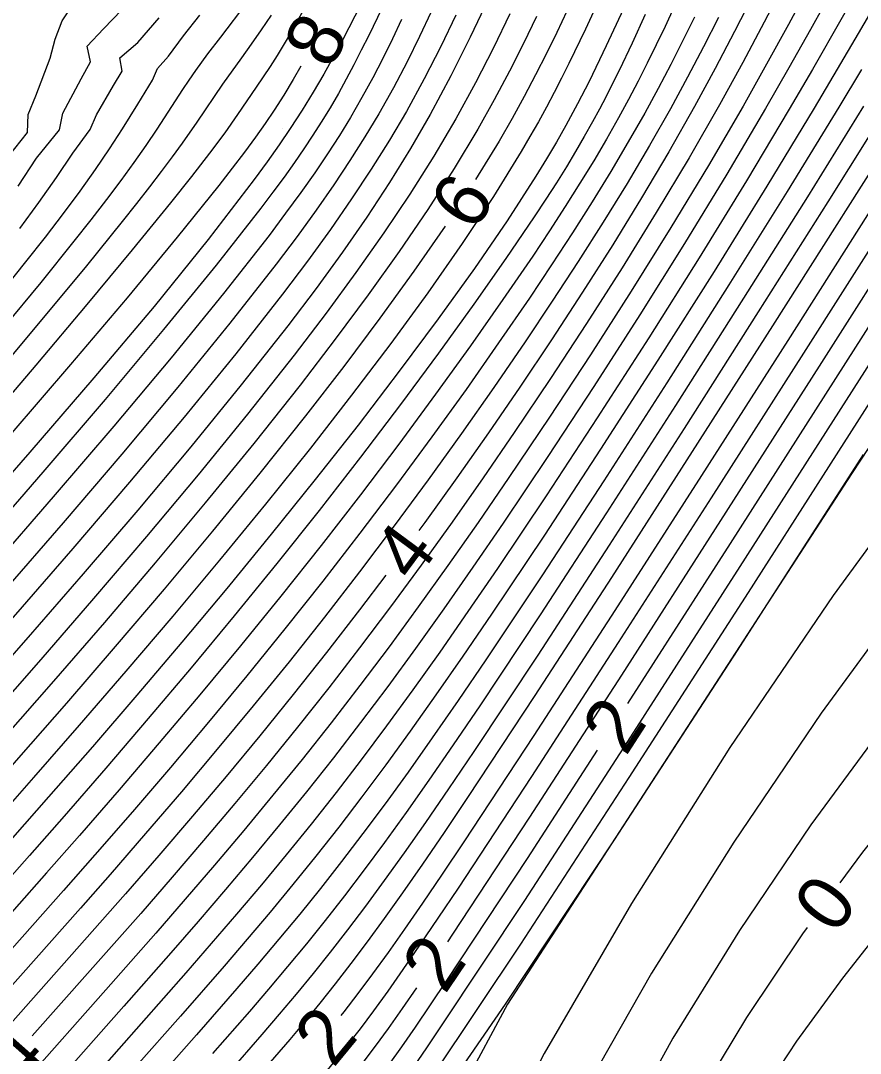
# Model space of a CAD drawing. Extents: x 2602990 to 2605851, y 618069 to 619180.
# Drawn here: x 2603780.56 to 2603810.8, y 618266.69 to 618303.87 of the extents above; entities that cross this region are included whole.
import ezdxf

# ---------------------------------------------------------------- set-up
doc = ezdxf.new("R2010")
doc.units = 0
for name, color, linetype in [('DTM Contours Major', 7, 'Continuous'), ('DTM Contours Major Text', 7, 'Continuous'), ('DTM Contours Minor', 7, 'Continuous'), ('DTM Contours Minor Text', 7, 'Continuous'), ('Exist DTM Breakline', 7, 'Continuous'), ('Exist DTM QL2 LIDAR Elevation Point', 7, 'Continuous')]:
    doc.layers.add(name, color=color, linetype=linetype)

msp = doc.modelspace()

# ---------------------------------------------------------------- linework, layer by layer
at = {"layer": 'DTM Contours Major'}
for points in [[(2603809.624, 618306.349), (2603808.211, 618303.726), (2603807.428, 618302.299), (2603806.582, 618300.797), (2603805.33, 618298.654), (2603803.976, 618296.418), (2603802.55, 618294.135), (2603801.083, 618291.845), (2603799.605, 618289.592), (2603798.145, 618287.42), (2603797.035, 618285.802), (2603795.949, 618284.253), (2603794.883, 618282.764), (2603793.83, 618281.328), (2603792.785, 618279.939), (2603791.743, 618278.59), (2603790.698, 618277.271), (2603789.651, 618275.981), (2603788.601, 618274.715), (2603787.548, 618273.469), (2603786.492, 618272.239), (2603785.432, 618271.022), (2603783.63, 618268.977), (2603780.766, 618265.743)], [(2603817.621, 618304.401), (2603817.226, 618303.806), (2603816.327, 618302.422), (2603812.574, 618296.538), (2603809.323, 618291.437), (2603805.771, 618285.877), (2603802.198, 618280.311), (2603798.885, 618275.194), (2603796.113, 618270.978), (2603795.936, 618270.712)], [(2603799.143, 618304.023), (2603798.672, 618303.048), (2603798.167, 618302.046), (2603797.621, 618301.018), (2603797.027, 618299.961), (2603796.173, 618298.542), (2603795.228, 618297.076), (2603794.198, 618295.562), (2603793.085, 618294.003), (2603791.894, 618292.4), (2603790.628, 618290.752), (2603788.962, 618288.652), (2603787.215, 618286.511), (2603785.412, 618284.354), (2603783.582, 618282.206), (2603781.751, 618280.091), (2603779.946, 618278.035), (2603778.464, 618276.364), (2603772.849, 618270.086), (2603771.508, 618268.572), (2603770.212, 618267.092), (2603768.935, 618265.612)], [(2603779.812, 618291.299), (2603781.457, 618293.253), (2603782.943, 618295.048), (2603784.232, 618296.64), (2603784.744, 618297.285), (2603785.211, 618297.883), (2603785.638, 618298.442), (2603786.028, 618298.964), (2603786.387, 618299.456), (2603786.917, 618300.211), (2603787.85, 618301.584), (2603788.526, 618302.533), (2603788.879, 618303.026), (2603789.236, 618303.537), (2603789.597, 618304.072)], [(2603811.978, 618271.704), (2603810.161, 618269.396), (2603808.509, 618267.125), (2603807.009, 618264.846), (2603805.645, 618262.509), (2603804.404, 618260.069), (2603803.269, 618257.478), (2603801.884, 618253.698), (2603800.661, 618249.718), (2603799.593, 618245.703), (2603798.672, 618241.817)], [(2603794.816, 618269.055), (2603794.299, 618268.304), (2603793.795, 618267.59), (2603793.329, 618266.946), (2603792.893, 618266.362)]]:
    msp.add_lwpolyline(points, dxfattribs=at)
at = {"layer": 'DTM Contours Minor'}
for points in [[(2603809.397, 618307.753), (2603807.345, 618303.817), (2603806.568, 618302.361), (2603805.733, 618300.845), (2603804.634, 618298.933), (2603803.457, 618296.967), (2603802.222, 618294.971), (2603800.945, 618292.97), (2603799.646, 618290.986), (2603798.342, 618289.044), (2603797.219, 618287.408), (2603796.103, 618285.817), (2603794.992, 618284.27), (2603793.883, 618282.762), (2603792.773, 618281.289), (2603791.659, 618279.849), (2603790.538, 618278.436), (2603789.412, 618277.05), (2603788.283, 618275.689), (2603787.151, 618274.35), (2603786.019, 618273.032), (2603784.887, 618271.731), (2603782.975, 618269.563), (2603780.983, 618267.316)], [(2603810.414, 618306.09), (2603809.009, 618303.556), (2603808.233, 618302.172), (2603807.392, 618300.703), (2603805.997, 618298.344), (2603804.471, 618295.846), (2603802.858, 618293.276), (2603801.202, 618290.698), (2603799.548, 618288.178), (2603797.94, 618285.783), (2603796.852, 618284.195), (2603795.801, 618282.693), (2603794.781, 618281.266), (2603793.785, 618279.904), (2603792.804, 618278.597), (2603791.833, 618277.336), (2603790.862, 618276.109), (2603789.892, 618274.913), (2603788.919, 618273.74), (2603787.944, 618272.586), (2603786.962, 618271.444), (2603785.974, 618270.308), (2603784.281, 618268.386), (2603781.555, 618265.305)], [(2603811.216, 618305.865), (2603809.078, 618302.113), (2603808.245, 618300.68), (2603806.702, 618298.101), (2603804.994, 618295.327), (2603803.183, 618292.451), (2603801.328, 618289.567), (2603799.492, 618286.767), (2603797.736, 618284.147), (2603796.673, 618282.593), (2603795.659, 618281.14), (2603794.686, 618279.775), (2603793.745, 618278.485), (2603792.828, 618277.259), (2603791.925, 618276.084), (2603791.027, 618274.948), (2603790.132, 618273.843), (2603789.236, 618272.762), (2603788.336, 618271.697), (2603787.429, 618270.642), (2603786.511, 618269.588), (2603784.101, 618266.855), (2603782.344, 618264.866)], [(2603812.065, 618305.71), (2603810.72, 618303.41), (2603809.964, 618302.118), (2603809.136, 618300.718), (2603807.435, 618297.909), (2603805.534, 618294.843), (2603803.512, 618291.644), (2603801.451, 618288.438), (2603799.428, 618285.35), (2603797.526, 618282.505), (2603796.494, 618280.993), (2603795.521, 618279.593), (2603794.597, 618278.291), (2603793.712, 618277.074), (2603792.856, 618275.927), (2603792.02, 618274.837), (2603791.193, 618273.788), (2603790.372, 618272.772), (2603789.55, 618271.78), (2603788.725, 618270.804), (2603787.891, 618269.834), (2603786.316, 618268.032), (2603783.133, 618264.426)], [(2603801.485, 618304.818), (2603800.901, 618303.56), (2603800.309, 618302.332), (2603800.045, 618301.805), (2603799.776, 618301.281), (2603799.498, 618300.757), (2603799.209, 618300.23), (2603798.907, 618299.697), (2603798.59, 618299.154), (2603797.593, 618297.542), (2603796.468, 618295.846), (2603795.231, 618294.077), (2603793.897, 618292.252), (2603792.481, 618290.383), (2603791, 618288.485), (2603789.381, 618286.465), (2603787.723, 618284.442), (2603786.041, 618282.432), (2603784.353, 618280.449), (2603782.675, 618278.506), (2603781.024, 618276.62), (2603779.665, 618275.084)], [(2603806.923, 618304.748), (2603806.274, 618303.474), (2603805.58, 618302.147), (2603804.835, 618300.775), (2603803.913, 618299.153), (2603802.927, 618297.491), (2603801.887, 618295.801), (2603800.803, 618294.095), (2603799.684, 618292.384), (2603798.542, 618290.68), (2603797.412, 618289.033), (2603796.27, 618287.406), (2603795.115, 618285.8), (2603794.904, 618285.513)], [(2603792.813, 618304.455), (2603792.166, 618303.19), (2603791.482, 618301.949), (2603791.1, 618301.297), (2603790.7, 618300.648), (2603790.274, 618299.99), (2603789.873, 618299.398), (2603789.442, 618298.786), (2603788.976, 618298.146), (2603787.318, 618295.986), (2603785.369, 618293.583), (2603783.204, 618291.008), (2603780.9, 618288.335), (2603778.532, 618285.639), (2603776.175, 618282.992), (2603774.251, 618280.848), (2603768.92, 618274.939), (2603767.314, 618273.143), (2603765.806, 618271.433), (2603764.832, 618270.312), (2603763.895, 618269.212), (2603762.983, 618268.118), (2603762.084, 618267.011), (2603761.186, 618265.873)], [(2603797.395, 618304.638), (2603796.751, 618303.271), (2603796.06, 618301.882), (2603795.315, 618300.487), (2603794.609, 618299.264), (2603793.85, 618298.039), (2603793.033, 618296.798), (2603792.154, 618295.533), (2603791.207, 618294.233), (2603790.188, 618292.887), (2603788.509, 618290.754), (2603786.695, 618288.528), (2603784.784, 618286.248), (2603782.817, 618283.95), (2603780.833, 618281.672), (2603778.872, 618279.45), (2603777.265, 618277.646), (2603772.704, 618272.566), (2603771.269, 618270.961), (2603769.876, 618269.388), (2603768.67, 618268.009), (2603767.491, 618266.64)], [(2603779.897, 618298.693), (2603780.812, 618299.846), (2603780.832, 618300.489), (2603781.106, 618301.169), (2603781.631, 618302.519), (2603781.812, 618303.199), (2603782.061, 618303.867), (2603782.58, 618304.654)], [(2603779.967, 618292.832), (2603781.304, 618294.449), (2603782.496, 618295.926), (2603783.106, 618296.702), (2603783.667, 618297.429), (2603784.181, 618298.114), (2603784.652, 618298.76), (2603785.085, 618299.375), (2603785.483, 618299.963), (2603786.405, 618301.386), (2603786.635, 618301.732), (2603786.873, 618302.078), (2603787.308, 618302.676), (2603787.768, 618303.281), (2603788.721, 618304.524)], [(2603780.474, 618297.914), (2603781.137, 618298.924), (2603781.968, 618299.936), (2603782.083, 618300.544), (2603782.741, 618301.779), (2603783.075, 618302.39), (2603782.954, 618302.949), (2603783.55, 618303.579), (2603784.538, 618304.599)], [(2603815.93, 618304.539), (2603815.403, 618303.726), (2603814.202, 618301.84), (2603811.066, 618296.885), (2603808.187, 618292.355), (2603805.083, 618287.493), (2603801.965, 618282.638), (2603799.043, 618278.13), (2603796.527, 618274.308), (2603795.746, 618273.143), (2603795.038, 618272.1), (2603794.391, 618271.164), (2603793.794, 618270.32), (2603793.237, 618269.553), (2603792.71, 618268.847), (2603792.202, 618268.188), (2603792.091, 618268.049)], [(2603795.352, 618304.184), (2603794.931, 618303.294), (2603794.478, 618302.384), (2603793.991, 618301.457), (2603793.464, 618300.517), (2603792.964, 618299.682), (2603792.425, 618298.831), (2603791.841, 618297.956), (2603791.207, 618297.049), (2603790.517, 618296.101), (2603789.765, 618295.103), (2603788.097, 618292.974), (2603786.224, 618290.675), (2603784.204, 618288.263), (2603782.091, 618285.793), (2603779.942, 618283.322), (2603777.813, 618280.906), (2603776.072, 618278.951), (2603771.191, 618273.515), (2603769.686, 618271.83), (2603768.244, 618270.201), (2603767.129, 618268.923), (2603766.048, 618267.663), (2603764.993, 618266.407)], [(2603796.24, 618304.065), (2603795.695, 618302.938), (2603795.102, 618301.78), (2603794.458, 618300.605), (2603793.848, 618299.568), (2603793.191, 618298.519), (2603792.483, 618297.45), (2603791.718, 618296.351), (2603790.89, 618295.212), (2603789.995, 618294.024), (2603788.309, 618291.875), (2603786.458, 618289.601), (2603784.489, 618287.249), (2603782.447, 618284.863), (2603780.382, 618282.488), (2603778.338, 618280.171), (2603776.665, 618278.293), (2603771.947, 618273.038), (2603770.477, 618271.394), (2603769.06, 618269.794), (2603767.899, 618268.465), (2603766.769, 618267.151), (2603765.665, 618265.839)], [(2603798.186, 618304.119), (2603797.59, 618302.891), (2603796.942, 618301.628), (2603796.237, 618300.341), (2603795.442, 618298.992), (2603794.578, 618297.623), (2603793.645, 618296.228), (2603792.641, 618294.802), (2603791.565, 618293.338), (2603790.415, 618291.83), (2603788.736, 618289.704), (2603786.951, 618287.515), (2603785.092, 618285.293), (2603783.193, 618283.07), (2603781.287, 618280.875), (2603779.406, 618278.737), (2603777.862, 618277.001), (2603773.458, 618272.089), (2603772.059, 618270.523), (2603770.692, 618268.98), (2603769.44, 618267.55), (2603768.213, 618266.126)], [(2603805.7, 618303.988), (2603805.16, 618302.927), (2603804.584, 618301.83), (2603803.968, 618300.701), (2603803.212, 618299.373), (2603802.404, 618298.011), (2603801.548, 618296.621), (2603800.648, 618295.204), (2603799.707, 618293.766), (2603798.731, 618292.308), (2603797.603, 618290.662), (2603796.438, 618289.005), (2603795.242, 618287.342), (2603794.019, 618285.682), (2603792.773, 618284.032), (2603791.509, 618282.398), (2603790.229, 618280.785), (2603788.94, 618279.198), (2603787.647, 618277.638), (2603786.353, 618276.107), (2603785.065, 618274.605), (2603783.786, 618273.136), (2603782.719, 618271.922), (2603778.391, 618267.046)], [(2603803.052, 618304.087), (2603802.583, 618303.065), (2603802.116, 618302.08), (2603801.884, 618301.607), (2603801.649, 618301.142), (2603801.409, 618300.682), (2603801.161, 618300.223), (2603800.864, 618299.694), (2603800.55, 618299.157), (2603800.216, 618298.606), (2603799.859, 618298.035), (2603799.476, 618297.439), (2603799.063, 618296.812), (2603798.042, 618295.308), (2603796.883, 618293.659), (2603795.608, 618291.897), (2603794.24, 618290.052), (2603792.801, 618288.156), (2603791.311, 618286.24), (2603789.79, 618284.329), (2603788.251, 618282.438), (2603786.704, 618280.574), (2603785.161, 618278.747), (2603783.632, 618276.963), (2603782.126, 618275.232), (2603780.883, 618273.819), (2603778.44, 618271.07)], [(2603793.57, 618304.313), (2603793.098, 618303.336), (2603792.833, 618302.803), (2603792.565, 618302.281), (2603792.291, 618301.766), (2603792.006, 618301.252), (2603791.706, 618300.736), (2603791.387, 618300.213), (2603791.087, 618299.743), (2603790.767, 618299.261), (2603790.423, 618298.762), (2603790.051, 618298.241), (2603789.651, 618297.695), (2603789.217, 618297.118), (2603787.609, 618295.066), (2603785.714, 618292.746), (2603783.606, 618290.236), (2603781.36, 618287.617), (2603779.052, 618284.967)], [(2603790.803, 618304.347), (2603790.314, 618303.474), (2603790.053, 618303.034), (2603789.797, 618302.618), (2603789.544, 618302.222), (2603789.049, 618301.474), (2603788.374, 618300.486), (2603787.913, 618299.836), (2603787.363, 618299.096), (2603786.72, 618298.263), (2603785.959, 618297.306), (2603784.58, 618295.614), (2603782.944, 618293.646), (2603781.109, 618291.471), (2603779.131, 618289.156)], [(2603804.09, 618304.339), (2603803.773, 618303.664), (2603803.455, 618302.999), (2603803.132, 618302.341), (2603802.8, 618301.687), (2603802.457, 618301.031), (2603802.099, 618300.371), (2603801.664, 618299.604), (2603801.202, 618298.82), (2603800.708, 618298.014), (2603800.179, 618297.178), (2603799.613, 618296.307), (2603799.004, 618295.395), (2603797.933, 618293.83), (2603796.761, 618292.164), (2603795.504, 618290.422), (2603794.178, 618288.627), (2603792.798, 618286.803), (2603791.381, 618284.973), (2603789.938, 618283.156), (2603788.481, 618281.362), (2603787.018, 618279.597), (2603785.558, 618277.867), (2603784.11, 618276.177), (2603782.68, 618274.534), (2603781.496, 618273.187), (2603779.156, 618270.552)], [(2603779.669, 618293.845), (2603780.756, 618295.191), (2603781.456, 618296.08), (2603782.104, 618296.926), (2603782.704, 618297.733), (2603783.257, 618298.507), (2603783.765, 618299.25), (2603784.233, 618299.97), (2603784.781, 618300.859), (2603785.315, 618301.728), (2603785.492, 618302.143), (2603785.884, 618302.587), (2603786.431, 618303.326), (2603787.02, 618304.067)], [(2603804.828, 618303.994), (2603804.413, 618303.152), (2603803.978, 618302.297), (2603803.521, 618301.426), (2603803.038, 618300.539), (2603802.448, 618299.502), (2603801.818, 618298.439), (2603801.148, 618297.349), (2603800.437, 618296.229), (2603799.684, 618295.074), (2603798.887, 618293.883), (2603797.779, 618292.266), (2603796.605, 618290.596), (2603795.375, 618288.888), (2603794.098, 618287.157), (2603792.784, 618285.418), (2603791.443, 618283.685), (2603790.082, 618281.97), (2603788.709, 618280.279), (2603787.332, 618278.617), (2603785.956, 618276.986), (2603784.587, 618275.391), (2603783.234, 618273.835), (2603782.108, 618272.556), (2603779.871, 618270.034)], [(2603802.279, 618304.298), (2603801.654, 618302.959), (2603801.033, 618301.68), (2603800.623, 618300.881), (2603800.201, 618300.098), (2603799.861, 618299.499), (2603799.503, 618298.891), (2603799.121, 618298.267), (2603798.085, 618296.666), (2603796.906, 618294.947), (2603795.603, 618293.133), (2603794.199, 618291.247), (2603792.716, 618289.312), (2603791.174, 618287.353), (2603789.591, 618285.387), (2603787.985, 618283.431), (2603786.367, 618281.496), (2603784.75, 618279.592), (2603783.146, 618277.731), (2603781.569, 618275.924), (2603780.269, 618274.451)], [(2603814.724, 618303.992), (2603814.1, 618303.033), (2603812.671, 618300.798), (2603807.642, 618292.889), (2603804.749, 618288.355), (2603801.838, 618283.82), (2603799.084, 618279.572), (2603796.662, 618275.9), (2603795.812, 618274.637), (2603795.035, 618273.5), (2603794.321, 618272.476), (2603793.66, 618271.547), (2603793.041, 618270.701), (2603792.455, 618269.921), (2603791.891, 618269.192), (2603791.341, 618268.503), (2603790.799, 618267.842), (2603790.255, 618267.195), (2603789.704, 618266.551), (2603788.641, 618265.33), (2603785.721, 618262.001), (2603784.28, 618260.339)], [(2603816.586, 618304.186), (2603816.107, 618303.451), (2603815.011, 618301.736), (2603811.82, 618296.71), (2603808.755, 618291.894), (2603805.428, 618286.685), (2603802.083, 618281.477), (2603798.965, 618276.664), (2603796.318, 618272.638), (2603795.592, 618271.554), (2603794.933, 618270.583), (2603794.333, 618269.713), (2603793.782, 618268.931), (2603793.27, 618268.224), (2603792.789, 618267.578), (2603792.328, 618266.981), (2603791.879, 618266.421), (2603791.432, 618265.883), (2603790.977, 618265.356), (2603790.506, 618264.827), (2603790.009, 618264.282), (2603789.088, 618263.297), (2603786.807, 618260.9), (2603786.356, 618260.422)], [(2603800.231, 618304.212), (2603799.868, 618303.449), (2603799.496, 618302.687), (2603799.109, 618301.92), (2603798.7, 618301.142), (2603798.263, 618300.347), (2603797.792, 618299.531), (2603796.942, 618298.147)], [(2603794.284, 618303.909), (2603793.952, 618303.211), (2603793.606, 618302.513), (2603793.243, 618301.81), (2603792.855, 618301.101), (2603792.439, 618300.382), (2603792.044, 618299.739), (2603791.618, 618299.079), (2603791.156, 618298.397), (2603790.654, 618297.684), (2603790.106, 618296.934), (2603789.509, 618296.14), (2603787.869, 618294.049), (2603785.984, 618291.737), (2603783.917, 618289.272), (2603781.735, 618286.722), (2603779.503, 618284.156)], [(2603780.534, 618296.393), (2603781.22, 618297.319), (2603781.856, 618298.219), (2603782.443, 618299.094), (2603783.069, 618299.954), (2603783.298, 618300.484), (2603783.907, 618301.537), (2603784.216, 618302.057), (2603784.139, 618302.528), (2603784.784, 618303.079), (2603785.554, 618303.975)], [(2603818.226, 618303.938), (2603817.496, 618302.833), (2603816.128, 618300.716), (2603813.343, 618296.364), (2603806.116, 618285.05), (2603802.414, 618279.285)], [(2603790.66, 618302.233), (2603790.381, 618301.751), (2603790.04, 618301.193), (2603789.688, 618300.647), (2603789.366, 618300.17), (2603789.021, 618299.68), (2603788.625, 618299.14), (2603788.186, 618298.561), (2603787.696, 618297.932), (2603786.198, 618296.07), (2603784.395, 618293.897), (2603782.36, 618291.494), (2603780.169, 618288.945), (2603777.895, 618286.334), (2603775.611, 618283.742), (2603773.655, 618281.544), (2603768.197, 618275.461), (2603766.553, 618273.615), (2603765.016, 618271.866), (2603764.086, 618270.791), (2603763.193, 618269.739), (2603762.324, 618268.693), (2603761.467, 618267.636), (2603760.61, 618266.548)], [(2603810.843, 618302.113), (2603810.026, 618300.755), (2603808.168, 618297.72), (2603806.07, 618294.359), (2603803.835, 618290.832), (2603801.563, 618287.299), (2603799.356, 618283.921), (2603797.314, 618280.858), (2603796.318, 618279.395), (2603795.389, 618278.054), (2603794.515, 618276.819), (2603793.686, 618275.674), (2603792.892, 618274.605), (2603792.121, 618273.596), (2603791.363, 618272.632), (2603790.613, 618271.702), (2603789.864, 618270.798), (2603789.111, 618269.907), (2603788.349, 618269.02), (2603786.899, 618267.362), (2603783.925, 618263.988)], [(2603810.917, 618300.789), (2603808.899, 618297.533), (2603806.602, 618293.875), (2603804.149, 618290.014), (2603801.665, 618286.15), (2603799.274, 618282.481), (2603797.098, 618279.207), (2603796.146, 618277.803), (2603795.264, 618276.525), (2603794.442, 618275.358), (2603793.669, 618274.286), (2603792.934, 618273.293), (2603792.227, 618272.363), (2603791.536, 618271.48), (2603790.854, 618270.634), (2603790.176, 618269.813), (2603789.494, 618269.005), (2603788.802, 618268.2), (2603787.478, 618266.685)], [(2603811.804, 618300.815), (2603809.628, 618297.345), (2603807.129, 618293.39), (2603804.457, 618289.192), (2603801.759, 618284.992), (2603799.184, 618281.032), (2603796.882, 618277.555), (2603795.978, 618276.217), (2603795.147, 618275.007), (2603794.378, 618273.91), (2603793.661, 618272.91), (2603792.984, 618271.991), (2603792.338, 618271.137), (2603791.711, 618270.333), (2603791.097, 618269.567), (2603790.487, 618268.826), (2603789.874, 618268.1), (2603789.252, 618267.375), (2603788.056, 618266.004)], [(2603795.848, 618296.473), (2603794.724, 618294.849), (2603793.503, 618293.16), (2603792.2, 618291.422), (2603790.824, 618289.644), (2603789.179, 618287.579), (2603787.474, 618285.492), (2603785.73, 618283.404), (2603783.97, 618281.335), (2603782.215, 618279.304), (2603780.486, 618277.331), (2603779.065, 618275.726), (2603776.31, 618272.64), (2603773.639, 618269.65), (2603772.324, 618268.166), (2603770.984, 618266.636)], [(2603814.122, 618296.199), (2603806.464, 618284.22), (2603802.417, 618277.921), (2603798.706, 618272.199), (2603795.69, 618267.645), (2603795.178, 618266.892), (2603794.709, 618266.21)], [(2603814.869, 618295.954), (2603806.763, 618283.287), (2603802.472, 618276.619), (2603798.562, 618270.619), (2603795.439, 618265.956)], [(2603814.434, 618293.559), (2603810.489, 618287.56), (2603798.103, 618268.467), (2603794.947, 618262.605), (2603794.575, 618261.827), (2603794.218, 618261.064), (2603793.876, 618260.315), (2603793.546, 618259.576), (2603793.229, 618258.846), (2603792.922, 618258.123), (2603791.475, 618254.423), (2603790.244, 618250.817), (2603789.185, 618247.284), (2603788.255, 618243.807), (2603787.411, 618240.367)], [(2603837.987, 618292.123), (2603836.447, 618291.871), (2603834.84, 618291.708), (2603833.217, 618291.553), (2603832.428, 618291.457), (2603831.644, 618291.334), (2603830.859, 618291.177), (2603830.069, 618290.975), (2603829.27, 618290.719), (2603828.457, 618290.401), (2603826.024, 618289.102), (2603823.483, 618287.297), (2603820.882, 618285.076), (2603818.267, 618282.53), (2603815.685, 618279.748), (2603813.181, 618276.823), (2603810.883, 618273.939), (2603810.07, 618272.833)], [(2603810.91, 618288.251), (2603806.369, 618281.198), (2603801.934, 618274.383), (2603798.013, 618268.465), (2603795.009, 618264.1), (2603794.519, 618263.423), (2603794.086, 618262.842), (2603793.705, 618262.349), (2603793.371, 618261.935), (2603793.076, 618261.589), (2603792.713, 618261.187), (2603792.253, 618260.706), (2603792.037, 618260.471), (2603791.825, 618260.22), (2603791.613, 618259.932), (2603791.396, 618259.589), (2603791.168, 618259.171), (2603790.925, 618258.659), (2603790.131, 618256.625), (2603789.199, 618253.831), (2603788.156, 618250.43), (2603787.032, 618246.573), (2603785.852, 618242.412)], [(2603813.485, 618288.181), (2603809.82, 618283.179), (2603806.106, 618277.697), (2603802.566, 618272.084), (2603799.421, 618266.687), (2603796.894, 618261.855), (2603796.123, 618260.2), (2603795.457, 618258.652), (2603794.874, 618257.181), (2603794.356, 618255.756), (2603793.879, 618254.347), (2603793.423, 618252.925), (2603792.615, 618250.284), (2603791.806, 618247.526), (2603790.998, 618244.674), (2603790.191, 618241.752)], [(2603793.714, 618283.906), (2603792.771, 618282.656), (2603791.583, 618281.12), (2603790.383, 618279.609), (2603789.176, 618278.123), (2603787.965, 618276.664), (2603786.753, 618275.229), (2603785.543, 618273.82), (2603784.338, 618272.436), (2603782.316, 618270.143), (2603779.184, 618266.614), (2603778.08, 618265.362), (2603776.443, 618263.49), (2603774.761, 618261.542), (2603773.075, 618259.561), (2603771.427, 618257.591), (2603769.86, 618255.674), (2603768.416, 618253.853), (2603767.603, 618252.795), (2603766.841, 618251.78), (2603766.121, 618250.8), (2603765.433, 618249.847), (2603764.108, 618247.985)], [(2603812.581, 618283.298), (2603809.389, 618278.939), (2603806.244, 618274.299), (2603803.285, 618269.574), (2603800.655, 618264.957), (2603798.492, 618260.644), (2603797.504, 618258.364), (2603796.681, 618256.218), (2603795.989, 618254.174), (2603795.391, 618252.202), (2603794.852, 618250.271), (2603793.729, 618246.108), (2603793.109, 618243.843), (2603791.837, 618239.26)], [(2603811.709, 618278.57), (2603809.021, 618274.919), (2603806.447, 618271.117), (2603804.055, 618267.236), (2603801.913, 618263.348), (2603800.09, 618259.527), (2603798.931, 618256.66), (2603797.964, 618253.882), (2603797.152, 618251.197), (2603796.456, 618248.61), (2603795.837, 618246.128), (2603795.258, 618243.755)], [(2603801.327, 618277.606), (2603798.8, 618273.705), (2603795.906, 618269.312), (2603795.313, 618268.432), (2603794.773, 618267.639), (2603794.279, 618266.927), (2603793.827, 618266.288)], [(2603808.885, 618271.223), (2603808.718, 618270.996), (2603806.7, 618267.985), (2603804.845, 618264.897), (2603803.168, 618261.723), (2603801.686, 618258.454), (2603800.392, 618255.053), (2603799.287, 618251.626), (2603798.342, 618248.252), (2603797.531, 618245.013), (2603796.826, 618241.987), (2603796.201, 618239.255), (2603795.89, 618237.937), (2603795.592, 618236.709), (2603795.303, 618235.552), (2603794.747, 618233.38), (2603794.473, 618232.33)]]:
    msp.add_lwpolyline(points, dxfattribs=at)
at = {"layer": 'Exist DTM Breakline'}
msp.add_spline([(2603751.583, 618450.596), (2603768.954, 618435.891), (2603805.072, 618414.752), (2603828.46, 618387.458), (2603819.191, 618359.408), (2603788.513, 618315.278), (2603769.845, 618293.995), (2603740.578, 618255.58)], degree=3, dxfattribs=at)
at = {"layer": 'Exist DTM QL2 LIDAR Elevation Point'}
for p, q in [((2603790, 618300), (2603790, 618300)), ((2603800, 618300), (2603800, 618300))]:
    msp.add_line(p, q, dxfattribs=at)

# ---------------------------------------------------------------- texts
at = {"layer": 'DTM Contours Major Text'}
msp.add_text('2', height=2, rotation=55.976, dxfattribs=at).set_placement((2603795.841, 618268.781))
at = {"layer": 'DTM Contours Minor Text'}
for s, rotation, p in [('8', 61.9667, (2603791.715, 618302.063)), ('6', 56.8295, (2603796.876, 618296.215)), ('4', 53.5025, (2603794.726, 618283.588)), ('2', 57.0898, (2603802.355, 618277.354)), ('0', 53.653, (2603809.895, 618270.909)), ('2', 50.5376, (2603791.819, 618266.131)), ('4', 48.4841, (2603780.635, 618265.416))]:
    msp.add_text(s, height=2, rotation=rotation, dxfattribs=at).set_placement(p)

doc.saveas('drawing.dxf')
